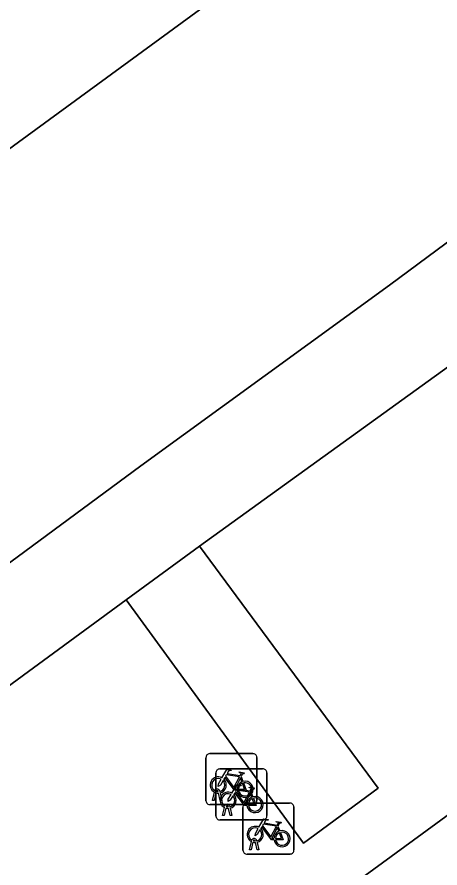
# Model space of a CAD drawing. Extents: x 159039 to 160102, y 381214 to 382524.
# Drawn here: x 159689.35 to 159697.64, y 382232.65 to 382249.34 of the extents above; entities that cross this region are included whole.
import ezdxf

# ---------------------------------------------------------------- set-up
doc = ezdxf.new("R2010")
doc.units = 0
for name, color, linetype in [('IMGEO_Fietsenrek', 7, 'Continuous'), ('IMGEO_Groenvoorziening', 7, 'Continuous'), ('IMGEO_Pand', 7, 'Continuous'), ('IMGEO_Parkeervlak_open', 7, 'Continuous'), ('IMGEO_Rijbaan_lokaal_open', 7, 'Continuous'), ('IMGEO_Voetpad_open', 7, 'Continuous')]:
    doc.layers.add(name, color=color, linetype=linetype)

msp = doc.modelspace()

# ---------------------------------------------------------------- linework, layer by layer
at = {"layer": 'IMGEO_Fietsenrek'}
for p, q in [((159693.054, 382233.97), (159693.054, 382234.811)), ((159693.054, 382234.811), (159693.054, 382233.97)), ((159693.129, 382234.895), (159693.97, 382234.895)), ((159693.97, 382234.895), (159693.129, 382234.895)), ((159694.054, 382234.82), (159694.054, 382233.979)), ((159694.054, 382233.979), (159694.054, 382234.82)), ((159693.249, 382233.671), (159693.249, 382234.512)), ((159693.249, 382234.512), (159693.249, 382233.671)), ((159693.324, 382234.596), (159694.165, 382234.596)), ((159694.165, 382234.596), (159693.324, 382234.596)), ((159694.249, 382234.521), (159694.249, 382233.68)), ((159694.249, 382233.68), (159694.249, 382234.521)), ((159693.741, 382234.444), (159693.777, 382234.349)), ((159693.181, 382233.979), (159693.22, 382234.139)), ((159693.25, 382234.127), (159693.215, 382233.979)), ((159693.292, 382234.151), (159693.291, 382234.155)), ((159693.333, 382233.979), (159693.299, 382234.121)), ((159693.323, 382234.162), (159693.324, 382234.155)), ((159693.331, 382234.125), (159693.366, 382233.979)), ((159693.936, 382234.145), (159693.972, 382234.05)), ((159693.215, 382233.979), (159693.181, 382233.979)), ((159693.366, 382233.979), (159693.333, 382233.979)), ((159693.979, 382233.895), (159693.138, 382233.895)), ((159693.138, 382233.895), (159693.979, 382233.895)), ((159693.376, 382233.68), (159693.415, 382233.84)), ((159693.445, 382233.828), (159693.41, 382233.68)), ((159693.487, 382233.852), (159693.486, 382233.856)), ((159693.528, 382233.68), (159693.494, 382233.822)), ((159693.518, 382233.863), (159693.519, 382233.856)), ((159693.526, 382233.826), (159693.561, 382233.68)), ((159693.779, 382233.001), (159693.779, 382233.842)), ((159693.779, 382233.842), (159693.779, 382233.001)), ((159693.854, 382233.926), (159694.695, 382233.926)), ((159694.695, 382233.926), (159693.854, 382233.926)), ((159694.779, 382233.851), (159694.779, 382233.01)), ((159694.779, 382233.01), (159694.779, 382233.851)), ((159693.41, 382233.68), (159693.376, 382233.68)), ((159693.561, 382233.68), (159693.528, 382233.68)), ((159694.174, 382233.596), (159693.333, 382233.596)), ((159693.333, 382233.596), (159694.174, 382233.596)), ((159694.466, 382233.475), (159694.502, 382233.38)), ((159693.906, 382233.01), (159693.945, 382233.17)), ((159693.975, 382233.158), (159693.94, 382233.01)), ((159694.017, 382233.182), (159694.016, 382233.186)), ((159694.058, 382233.01), (159694.024, 382233.152)), ((159694.048, 382233.193), (159694.049, 382233.186)), ((159694.056, 382233.156), (159694.091, 382233.01)), ((159693.94, 382233.01), (159693.906, 382233.01)), ((159694.091, 382233.01), (159694.058, 382233.01)), ((159694.704, 382232.926), (159693.863, 382232.926)), ((159693.863, 382232.926), (159694.704, 382232.926))]:
    msp.add_line(p, q, dxfattribs=at)
for points in [[(159693.367, 382234.421), (159693.462, 382234.585), (159693.548, 382234.571), (159693.55, 382234.562), (159693.494, 382234.551), (159693.467, 382234.506), (159693.723, 382234.465)], [(159693.71, 382234.44), (159693.453, 382234.481), (159693.436, 382234.452), (159693.603, 382234.232), (159693.71, 382234.44)], [(159693.723, 382234.465), (159693.748, 382234.514), (159693.742, 382234.518), (159693.719, 382234.522), (159693.707, 382234.529), (159693.706, 382234.532), (159693.708, 382234.537), (159693.803, 382234.522), (159693.805, 382234.512), (159693.795, 382234.499), (159693.783, 382234.493), (159693.769, 382234.499), (159693.741, 382234.444)], [(159693.388, 382234.369), (159693.336, 382234.279), (159693.296, 382234.254), (159693.297, 382234.301), (159693.352, 382234.395)], [(159693.663, 382234.177), (159693.613, 382234.177), (159693.422, 382234.428), (159693.403, 382234.396)], [(159693.562, 382234.122), (159693.657, 382234.286), (159693.743, 382234.272), (159693.745, 382234.263), (159693.689, 382234.252), (159693.662, 382234.207), (159693.918, 382234.166)], [(159693.758, 382234.342), (159693.728, 382234.419), (159693.619, 382234.201), (159693.662, 382234.201)], [(159693.692, 382234.201), (159693.812, 382234.2), (159693.768, 382234.314)], [(159693.788, 382234.321), (159693.843, 382234.176), (159693.693, 382234.176)], [(159693.858, 382233.878), (159693.808, 382233.878), (159693.617, 382234.129), (159693.598, 382234.097)], [(159693.905, 382234.141), (159693.648, 382234.182), (159693.631, 382234.153), (159693.798, 382233.933), (159693.905, 382234.141)], [(159693.953, 382234.043), (159693.923, 382234.12), (159693.814, 382233.902), (159693.857, 382233.902)], [(159693.918, 382234.166), (159693.943, 382234.215), (159693.937, 382234.219), (159693.914, 382234.223), (159693.902, 382234.23), (159693.901, 382234.233), (159693.903, 382234.238), (159693.998, 382234.223), (159694, 382234.213), (159693.99, 382234.2), (159693.978, 382234.194), (159693.964, 382234.2), (159693.936, 382234.145)], [(159693.583, 382234.07), (159693.531, 382233.98), (159693.491, 382233.955), (159693.492, 382234.002), (159693.547, 382234.096)], [(159693.887, 382233.902), (159694.007, 382233.901), (159693.963, 382234.015)], [(159693.983, 382234.022), (159694.038, 382233.877), (159693.888, 382233.877)], [(159694.092, 382233.452), (159694.187, 382233.616), (159694.273, 382233.602), (159694.275, 382233.593), (159694.219, 382233.582), (159694.192, 382233.537), (159694.448, 382233.496)], [(159694.388, 382233.208), (159694.338, 382233.208), (159694.147, 382233.459), (159694.128, 382233.427)], [(159694.435, 382233.471), (159694.178, 382233.512), (159694.161, 382233.483), (159694.328, 382233.263), (159694.435, 382233.471)], [(159694.483, 382233.373), (159694.453, 382233.45), (159694.344, 382233.232), (159694.387, 382233.232)], [(159694.448, 382233.496), (159694.473, 382233.545), (159694.467, 382233.549), (159694.444, 382233.553), (159694.432, 382233.56), (159694.431, 382233.563), (159694.433, 382233.568), (159694.528, 382233.553), (159694.53, 382233.543), (159694.52, 382233.53), (159694.508, 382233.524), (159694.494, 382233.53), (159694.466, 382233.475)], [(159694.113, 382233.4), (159694.061, 382233.31), (159694.021, 382233.285), (159694.022, 382233.332), (159694.077, 382233.426)], [(159694.417, 382233.232), (159694.537, 382233.231), (159694.493, 382233.345)], [(159694.513, 382233.352), (159694.568, 382233.207), (159694.418, 382233.207)]]:
    msp.add_lwpolyline(points, dxfattribs=at)
for centre, radius, start, end in [((159693.132, 382234.817), 0.0779, 92.4484, 184.2845), ((159693.132, 382234.817), 0.0779, 92.4484, 184.2845), ((159693.976, 382234.817), 0.0779, 2.4484, 94.2845), ((159693.976, 382234.817), 0.0779, 2.4484, 94.2845), ((159693.327, 382234.518), 0.0779, 92.4484, 184.2845), ((159693.327, 382234.518), 0.0779, 92.4484, 184.2845), ((159694.171, 382234.518), 0.0779, 2.4484, 94.2845), ((159694.171, 382234.518), 0.0779, 2.4484, 94.2845), ((159693.294, 382234.28), 0.159, 62.6766, 242.1369), ((159693.294, 382234.28), 0.129, 63.3192, 238.903), ((159693.294, 382234.28), 0.129, 283.6043, 43.4302), ((159693.294, 382234.28), 0.159, 283.5766, 46.6042), ((159693.821, 382234.196), 0.159, 113.3408, 178.3217), ((159693.821, 382234.196), 0.159, 187.0065, 105.7708), ((159693.821, 382234.196), 0.129, 113.923, 177.9556), ((159693.821, 382234.196), 0.129, 188.6715, 104.5883), ((159693.274, 382234.151), 0.0499, 12.8025, 158.6934), ((159693.294, 382234.28), 0.159, 253.9967, 271.7867), ((159693.274, 382234.151), 0.0174, 12.8025, 163.4502), ((159693.294, 382234.28), 0.129, 253.415, 269.0204), ((159693.489, 382233.981), 0.159, 62.6766, 242.1369), ((159693.132, 382233.973), 0.0779, 182.4484, 274.2845), ((159693.132, 382233.973), 0.0779, 182.4484, 274.2845), ((159693.489, 382233.981), 0.129, 63.3192, 238.903), ((159693.489, 382233.981), 0.129, 283.6043, 43.4302), ((159693.489, 382233.981), 0.159, 283.5766, 46.6042), ((159694.016, 382233.897), 0.159, 113.3408, 178.3217), ((159694.016, 382233.897), 0.159, 187.0065, 105.7708), ((159694.016, 382233.897), 0.129, 113.923, 177.9556), ((159694.016, 382233.897), 0.129, 188.6715, 104.5883), ((159693.976, 382233.973), 0.0779, 272.4484, 4.2845), ((159693.976, 382233.973), 0.0779, 272.4484, 4.2845), ((159693.469, 382233.852), 0.0499, 12.8025, 158.6934), ((159693.489, 382233.981), 0.159, 253.9967, 271.7867), ((159693.469, 382233.852), 0.0174, 12.8025, 163.4502), ((159693.489, 382233.981), 0.129, 253.415, 269.0204), ((159693.857, 382233.848), 0.0779, 92.4484, 184.2845), ((159693.857, 382233.848), 0.0779, 92.4484, 184.2845), ((159694.701, 382233.848), 0.0779, 2.4484, 94.2845), ((159694.701, 382233.848), 0.0779, 2.4484, 94.2845), ((159693.327, 382233.674), 0.0779, 182.4484, 274.2845), ((159693.327, 382233.674), 0.0779, 182.4484, 274.2845), ((159694.171, 382233.674), 0.0779, 272.4484, 4.2845), ((159694.171, 382233.674), 0.0779, 272.4484, 4.2845), ((159694.019, 382233.311), 0.159, 62.6766, 242.1369), ((159694.019, 382233.311), 0.129, 63.3192, 238.903), ((159694.019, 382233.311), 0.129, 283.6043, 43.4302), ((159694.019, 382233.311), 0.159, 283.5766, 46.6042), ((159694.546, 382233.227), 0.159, 113.3408, 178.3217), ((159694.546, 382233.227), 0.159, 187.0065, 105.7708), ((159694.546, 382233.227), 0.129, 113.923, 177.9556), ((159694.546, 382233.227), 0.129, 188.6715, 104.5883), ((159693.999, 382233.182), 0.0499, 12.8025, 158.6934), ((159694.019, 382233.311), 0.159, 253.9967, 271.7867), ((159693.999, 382233.182), 0.0174, 12.8025, 163.4502), ((159694.019, 382233.311), 0.129, 253.415, 269.0204), ((159693.857, 382233.004), 0.0779, 182.4484, 274.2845), ((159693.857, 382233.004), 0.0779, 182.4484, 274.2845), ((159694.701, 382233.004), 0.0779, 272.4484, 4.2845), ((159694.701, 382233.004), 0.0779, 272.4484, 4.2845)]:
    msp.add_arc(centre, radius, start, end, dxfattribs=at)
at = {"layer": 'IMGEO_Groenvoorziening'}
msp.add_lwpolyline([(159692.928, 382238.963), (159691.489, 382237.909), (159694.968, 382233.138), (159696.429, 382234.217)], close=True, dxfattribs=at)
at = {"layer": 'IMGEO_Pand'}
msp.add_lwpolyline([(159706.23, 382226.109), (159699.679, 382235.07), (159697.123, 382233.201), (159692.088, 382229.521), (159688.489, 382226.891), (159684.696, 382224.118), (159686.973, 382221.002), (159691.246, 382215.157), (159691.488, 382215.334), (159690.9, 382216.139), (159690.489, 382216.702), (159696.963, 382221.434), (159698.692, 382222.698), (159705.11, 382227.389), (159705.521, 382226.826), (159706.109, 382226.021)], close=True, dxfattribs=at)
at = {"layer": 'IMGEO_Parkeervlak_open'}
msp.add_lwpolyline([(159673.907, 382235.577), (159712.646, 382263.896)], dxfattribs=at)
at = {"layer": 'IMGEO_Rijbaan_lokaal_open'}
msp.add_lwpolyline([(159686.944, 382236.978), (159691.775, 382240.538), (159696.655, 382244.079), (159701.477, 382247.654), (159705.319, 382250.416), (159712.967, 382256.016), (159716.599, 382258.613), (159717.325, 382259.142), (159713.43, 382264.485), (159712.646, 382263.896), (159673.907, 382235.577), (159677.657, 382230.189), (159683.106, 382234.21)], close=True, dxfattribs=at)
at = {"layer": 'IMGEO_Voetpad_open'}
for points in [[(159736.19, 382270.412), (159740.106, 382273.272), (159738.969, 382274.865), (159736.674, 382273.227), (159736.176, 382272.854), (159735.045, 382272.007), (159731.397, 382269.387), (159726.371, 382265.682), (159721.527, 382262.205), (159717.325, 382259.142), (159716.599, 382258.613), (159712.967, 382256.016), (159705.319, 382250.416), (159701.477, 382247.654), (159696.655, 382244.079), (159691.775, 382240.538), (159686.944, 382236.978), (159683.106, 382234.21), (159677.657, 382230.189), (159676.856, 382229.597)], [(159677.833, 382225.025), (159679.282, 382228.985), (159680.452, 382229.806), (159682.754, 382231.471), (159684.287, 382232.633), (159691.489, 382237.909), (159692.928, 382238.963), (159697.813, 382242.487), (159699.24, 382243.56), (159706.442, 382248.837), (159709.827, 382251.311), (159712.905, 382253.494), (159714.107, 382254.387), (159721.192, 382259.577), (159722.653, 382260.626), (159727.544, 382264.125), (159728.958, 382265.196), (159736.19, 382270.412)], [(159706.442, 382248.837), (159699.24, 382243.56), (159702.746, 382238.824), (159701.306, 382237.763), (159697.813, 382242.487), (159692.928, 382238.963), (159696.429, 382234.217), (159694.968, 382233.138), (159691.489, 382237.909), (159684.287, 382232.633), (159687.792, 382227.922), (159686.203, 382226.775), (159682.754, 382231.471), (159680.452, 382229.806), (159684.696, 382224.118), (159688.489, 382226.891), (159692.088, 382229.521), (159697.123, 382233.201), (159699.679, 382235.07), (159702.028, 382236.787), (159707.018, 382240.434)]]:
    msp.add_lwpolyline(points, dxfattribs=at)

doc.saveas('drawing.dxf')
